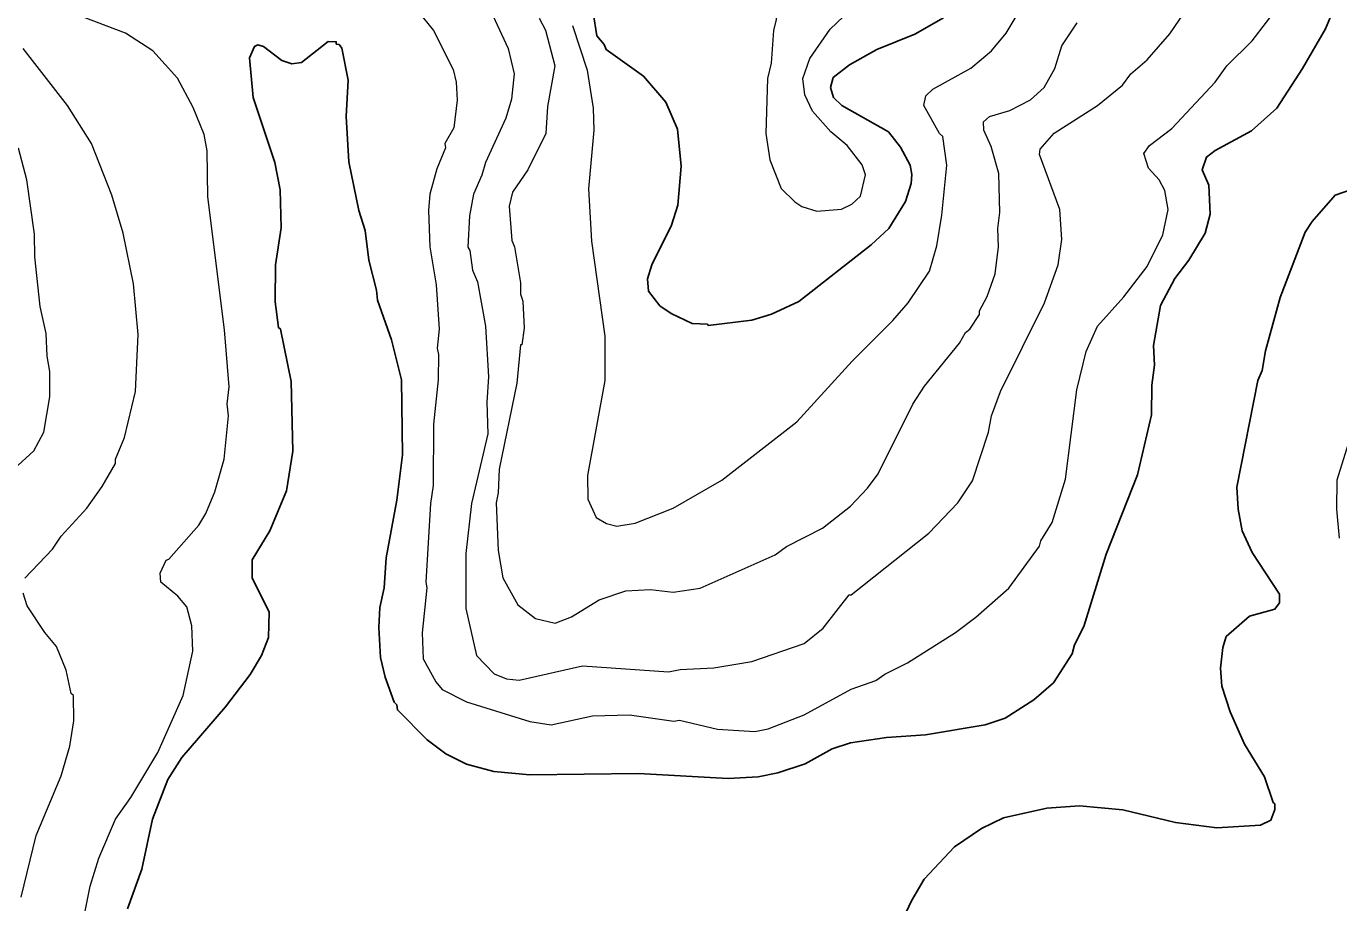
# Model space of a CAD drawing. Extents: x 265.7 to 292.1, y 7676.2 to 7704.2.
# Drawn here: x 276.788 to 279.102, y 7695.293 to 7696.84 of the extents above; entities that cross this region are included whole.
import ezdxf

# ---------------------------------------------------------------- set-up
doc = ezdxf.new("R2010")
doc.units = 0
doc.header["$LTSCALE"] = 0.032
doc.layers.add('1', color=7, linetype='Continuous', lineweight=25)
doc.layers.add('2', color=7, linetype='Continuous', lineweight=13)

msp = doc.modelspace()

# ---------------------------------------------------------------- linework, layer by layer
at = {"layer": '1'}
for points in [[(279.0935, 7696.8706), (279.0791, 7696.8355), (279.0384, 7696.7653), (278.9929, 7696.6951), (278.9483, 7696.6552), (278.8844, 7696.6208), (278.8693, 7696.6089), (278.8613, 7696.5865), (278.8733, 7696.5594), (278.8757, 7696.5083), (278.8669, 7696.4748), (278.8381, 7696.427), (278.8134, 7696.395), (278.7879, 7696.3472), (278.7759, 7696.2769), (278.7775, 7696.2418), (278.7727, 7696.2067), (278.7719, 7696.1541), (278.7472, 7696.0487), (278.6921, 7695.9083), (278.653, 7695.7806), (278.6363, 7695.7487), (278.6323, 7695.7327), (278.5996, 7695.6817), (278.5645, 7695.6513), (278.5142, 7695.6194), (278.4791, 7695.6074), (278.3737, 7695.5899), (278.3051, 7695.5851), (278.2413, 7695.5755), (278.2094, 7695.5651), (278.1615, 7695.5388), (278.1136, 7695.5229), (278.0785, 7695.5157), (278.0258, 7695.5125), (277.8678, 7695.5213), (277.6763, 7695.5189), (277.6125, 7695.5252), (277.5646, 7695.538), (277.5279, 7695.5564), (277.4952, 7695.5811), (277.4425, 7695.6338), (277.4417, 7695.6426), (277.4369, 7695.6473), (277.421, 7695.6912), (277.413, 7695.7263), (277.4098, 7695.779), (277.4114, 7695.8141), (277.4194, 7695.8492), (277.4226, 7695.9019), (277.4417, 7696.004), (277.4513, 7696.0838)], [(278.4057, 7696.8547), (278.3546, 7696.8259), (278.2876, 7696.7988), (278.2397, 7696.7717), (278.211, 7696.7493), (278.2062, 7696.7318), (278.2117, 7696.7142), (278.2261, 7696.6999), (278.3083, 7696.6536), (278.3298, 7696.6264), (278.3466, 7696.5945), (278.3498, 7696.5786), (278.3482, 7696.5626), (278.3386, 7696.5307), (278.3091, 7696.4828), (278.278, 7696.4541), (278.1503, 7696.3543), (278.1024, 7696.332), (278.0673, 7696.3216), (277.9907, 7696.312), (277.9891, 7696.3144), (277.962, 7696.3152), (277.9253, 7696.3328), (277.9053, 7696.3464), (277.8854, 7696.3727), (277.8838, 7696.3942), (277.891, 7696.419), (277.9261, 7696.4892), (277.9372, 7696.5243), (277.9428, 7696.5929), (277.9365, 7696.6584), (277.9157, 7696.7062), (277.8766, 7696.7517), (277.8104, 7696.7988), (277.8072, 7696.8076), (277.7944, 7696.8227), (277.788, 7696.8642)], [(277.3859, 7696.4796), (277.3747, 7696.5147), (277.3571, 7696.6009), (277.3523, 7696.6807), (277.3555, 7696.7445), (277.3444, 7696.8012), (277.3396, 7696.8076), (277.3348, 7696.8084), (277.3348, 7696.8124), (277.3204, 7696.8132), (277.2734, 7696.7757), (277.2566, 7696.7733), (277.239, 7696.7796), (277.2063, 7696.8044), (277.1967, 7696.8068), (277.1904, 7696.8044), (277.1816, 7696.7844), (277.188, 7696.7142), (277.2263, 7696.5993), (277.2358, 7696.5514), (277.2374, 7696.4844), (277.2279, 7696.419), (277.2271, 7696.3535), (277.2327, 7696.3081), (277.2366, 7696.3057), (277.255, 7696.2131), (277.2582, 7696.0902), (277.247, 7696.02), (277.2175, 7695.9498), (277.1864, 7695.8987), (277.1864, 7695.8668), (277.2167, 7695.8061), (277.2151, 7695.7615), (277.2031, 7695.7295), (277.1832, 7695.696), (277.1393, 7695.6394), (277.0627, 7695.55), (277.0379, 7695.5109), (277.0108, 7695.4407), (276.9917, 7695.3529), (276.9669, 7695.2827)], [(278.5876, 7695.4606), (278.6451, 7695.4646), (278.7217, 7695.4574), (278.8142, 7695.4351), (278.8876, 7695.4255), (278.9642, 7695.4303), (278.9826, 7695.4391), (278.9898, 7695.4582), (278.9898, 7695.4678), (278.9866, 7695.4702), (278.9714, 7695.5157), (278.9363, 7695.5731), (278.9108, 7695.6306), (278.8964, 7695.6753), (278.894, 7695.7072), (278.898, 7695.7439), (278.9036, 7695.7631), (278.9451, 7695.7989), (278.9898, 7695.8117), (278.9977, 7695.8229), (278.9977, 7695.8381), (278.9499, 7695.9115), (278.9323, 7695.9498), (278.9251, 7695.9881), (278.9227, 7696.0264), (278.9594, 7696.2147), (278.9674, 7696.2323), (278.973, 7696.2674), (278.9993, 7696.3615), (279.0432, 7696.4764), (279.0552, 7696.4956), (279.0959, 7696.5418), (279.1286, 7696.553)], [(277.4513, 7696.0838), (277.4497, 7696.2163), (277.4321, 7696.2865), (277.4074, 7696.3567), (277.4058, 7696.3743), (277.3922, 7696.427), (277.3859, 7696.4796)], [(278.3131, 7695.2204), (278.349, 7695.297), (278.3713, 7695.3353), (278.4248, 7695.392), (278.4727, 7695.4247), (278.511, 7695.4431), (278.5876, 7695.4606)]]:
    msp.add_lwpolyline(points, dxfattribs=at)
at = {"layer": '2'}
for points in [[(278.124, 7696.9951), (278.1224, 7696.952), (278.1104, 7696.8515), (278.1056, 7696.8323), (278.1016, 7696.7749), (278.0953, 7696.7477), (278.0921, 7696.6504)], [(277.6109, 7696.8587), (277.638, 7696.8004), (277.6484, 7696.7557), (277.6436, 7696.711), (277.634, 7696.6775), (277.5981, 7696.5993), (277.5917, 7696.577), (277.5766, 7696.5435), (277.5694, 7696.5052), (277.567, 7696.4501), (277.5702, 7696.4445), (277.575, 7696.4094), (277.5838, 7696.3887), (277.5981, 7696.3105), (277.6029, 7696.2211), (277.6005, 7696.1764), (277.6021, 7696.1205), (277.5734, 7695.9977), (277.563, 7695.9099), (277.563, 7695.8125), (277.5822, 7695.7295), (277.6133, 7695.6976), (277.6348, 7695.6888), (277.6572, 7695.6864), (277.7689, 7695.7112), (277.9205, 7695.7008), (277.9413, 7695.7048), (278.0003, 7695.708), (278.0673, 7695.7192), (278.1599, 7695.7511), (278.1934, 7695.7782), (278.2389, 7695.8365), (278.2429, 7695.8365), (278.3793, 7695.9458), (278.4304, 7695.9992), (278.4567, 7696.0376), (278.4847, 7696.1237), (278.4902, 7696.1525), (278.5062, 7696.1955), (278.5836, 7696.3519), (278.6075, 7696.419), (278.6139, 7696.4637), (278.6107, 7696.5163), (278.5748, 7696.6137), (278.5756, 7696.6233), (278.6004, 7696.6512), (278.677, 7696.6999), (278.7209, 7696.7358), (278.736, 7696.7557), (278.7647, 7696.7804), (278.8046, 7696.8267), (278.8541, 7696.8994)], [(278.0921, 7696.6504), (278.0992, 7696.6041), (278.1192, 7696.5538), (278.1431, 7696.5299), (278.1559, 7696.5219), (278.1822, 7696.5139), (278.2253, 7696.5171), (278.2437, 7696.5259), (278.2588, 7696.5403), (278.2676, 7696.5778), (278.262, 7696.5953), (278.2357, 7696.6296), (278.207, 7696.6536), (278.1742, 7696.6903), (278.1607, 7696.719), (278.1575, 7696.7477), (278.1695, 7696.7828), (278.2054, 7696.8347), (278.2636, 7696.8906)], [(276.8768, 7695.2013), (276.9007, 7695.3226), (276.9159, 7695.3721), (276.9454, 7695.4407), (276.9725, 7695.479), (277.0204, 7695.5588), (277.0651, 7695.6593), (277.0818, 7695.7375), (277.0802, 7695.7822), (277.0715, 7695.8157), (277.0555, 7695.8341), (277.0252, 7695.8588), (277.0244, 7695.8748), (277.0348, 7695.8979), (277.0395, 7695.8995), (277.0922, 7695.9594), (277.105, 7695.9801), (277.1209, 7696.0184), (277.1369, 7696.0759), (277.1449, 7696.1525), (277.1425, 7696.174), (277.1457, 7696.2035), (277.1377, 7696.3041), (277.1082, 7696.5387), (277.1074, 7696.6201), (277.1018, 7696.6488), (277.0826, 7696.6967), (277.0547, 7696.7485), (277.0116, 7696.7964), (276.963, 7696.8275), (276.856, 7696.8682)], [(277.4784, 7696.8666), (277.5064, 7696.8323), (277.5407, 7696.7637), (277.5463, 7696.7414), (277.5479, 7696.7094), (277.5423, 7696.6608), (277.5263, 7696.6328), (277.5271, 7696.6256), (277.5119, 7696.5881), (277.5, 7696.5435), (277.4976, 7696.5147), (277.5, 7696.4509), (277.5111, 7696.3839), (277.5159, 7696.3057), (277.5127, 7696.2722), (277.5151, 7696.261), (277.5143, 7696.2163), (277.5064, 7696.1381), (277.5056, 7696.0296), (277.5008, 7695.9977), (277.4928, 7695.8588), (277.4944, 7695.8492), (277.4864, 7695.7694), (277.488, 7695.724), (277.5103, 7695.6833), (277.5215, 7695.6697), (277.5646, 7695.6481), (277.6763, 7695.613), (277.7138, 7695.6074), (277.7864, 7695.6234), (277.8519, 7695.625), (277.9301, 7695.6138), (277.9397, 7695.6154), (278.0067, 7695.5995), (278.0729, 7695.5955), (278.0961, 7695.6003), (278.1599, 7695.625), (278.2429, 7695.6705), (278.286, 7695.6856), (278.3019, 7695.6968), (278.3418, 7695.7168), (278.4264, 7695.7702), (278.4623, 7695.7974), (278.5206, 7695.8484), (278.5748, 7695.9226), (278.5772, 7695.9322), (278.5972, 7695.9641), (278.6203, 7696.0407), (278.6403, 7696.1987), (278.657, 7696.2658), (278.677, 7696.3105), (278.7233, 7696.3623), (278.7647, 7696.4158), (278.7919, 7696.4716), (278.8014, 7696.5163), (278.7959, 7696.5498), (278.7855, 7696.569), (278.7671, 7696.5897), (278.7584, 7696.6153), (278.7687, 7696.6296), (278.8078, 7696.6592), (278.8844, 7696.7414), (278.9052, 7696.7701), (278.9499, 7696.814), (279.0001, 7696.8802)], [(277.7513, 7696.8411), (277.7769, 7696.7621), (277.788, 7696.6951), (277.7888, 7696.6568), (277.7793, 7696.553), (277.7848, 7696.4605), (277.808, 7696.2929), (277.808, 7696.2147), (277.7777, 7696.0471), (277.7785, 7696.0056), (277.7928, 7695.9729), (277.8112, 7695.9625), (277.8295, 7695.9577), (277.8615, 7695.9633), (277.9285, 7695.9897), (278.0147, 7696.0391), (278.1471, 7696.1421), (278.2445, 7696.249), (278.3163, 7696.3208), (278.3434, 7696.3519), (278.3809, 7696.4078), (278.3937, 7696.4525), (278.4025, 7696.5068), (278.4112, 7696.5945), (278.4041, 7696.6456), (278.3985, 7696.6504), (278.3705, 7696.6999), (278.3745, 7696.7174), (278.3865, 7696.7286), (278.4535, 7696.7661), (278.4903, 7696.7964), (278.5158, 7696.8275), (278.5493, 7696.8834)], [(277.6923, 7696.8539), (277.7035, 7696.8331), (277.7202, 7696.7701), (277.7074, 7696.6983), (277.7043, 7696.6504), (277.6723, 7696.5865), (277.6452, 7696.5474), (277.6396, 7696.5227), (277.6444, 7696.4621), (277.6492, 7696.4509), (277.6596, 7696.3871), (277.6596, 7696.3671), (277.6636, 7696.3551), (277.6659, 7696.3073), (277.662, 7696.2777), (277.6596, 7696.2777), (277.6532, 7696.2099), (277.6221, 7696.0583), (277.6205, 7696.0168), (277.6165, 7695.9992), (277.6205, 7695.9147), (277.6284, 7695.8668), (277.6548, 7695.8189), (277.6859, 7695.795), (277.721, 7695.787), (277.7497, 7695.7982), (277.7984, 7695.8277), (277.8455, 7695.8436), (277.8886, 7695.846), (277.9285, 7695.8412), (277.9764, 7695.8484), (278.1088, 7695.9075), (278.1288, 7695.9218), (278.1918, 7695.9546), (278.2413, 7695.9929), (278.2716, 7696.0248), (278.29, 7696.0503), (278.3514, 7696.1732), (278.3721, 7696.2051), (278.4336, 7696.2809), (278.444, 7696.2993), (278.4519, 7696.3057), (278.4687, 7696.3312), (278.4687, 7696.3376), (278.4823, 7696.3631), (278.4966, 7696.403), (278.5022, 7696.4509), (278.5014, 7696.4828), (278.5046, 7696.5115), (278.503, 7696.5802), (278.4894, 7696.628), (278.4767, 7696.6568), (278.4759, 7696.6711), (278.4863, 7696.6807), (278.5222, 7696.6911), (278.5589, 7696.7102), (278.5828, 7696.7318), (278.602, 7696.7653), (278.6139, 7696.8052), (278.6411, 7696.8459)], [(276.7858, 7695.866), (276.8345, 7695.9171), (276.8496, 7695.9402), (276.8951, 7695.9897), (276.9222, 7696.028), (276.9454, 7696.0687), (276.9454, 7696.0759), (276.9613, 7696.1142), (276.9805, 7696.1955), (276.9853, 7696.2961), (276.9773, 7696.3855), (276.959, 7696.4748), (276.939, 7696.5419), (276.9031, 7696.6328), (276.8608, 7696.6999), (276.7826, 7696.8004)], [(276.7666, 7696.0591), (276.8018, 7696.091), (276.8193, 7696.1237), (276.8297, 7696.186), (276.8297, 7696.2307), (276.8249, 7696.2578), (276.8233, 7696.2977), (276.8129, 7696.3456), (276.8034, 7696.4333), (276.8026, 7696.4732), (276.789, 7696.569), (276.7746, 7696.6249)], [(279.119, 7696.103), (279.0991, 7696.0391), (279.0983, 7695.9881), (279.1031, 7695.937)], [(276.7794, 7695.3034), (276.8057, 7695.412), (276.8496, 7695.5173), (276.8648, 7695.5699), (276.872, 7695.6146), (276.8712, 7695.6593), (276.8672, 7695.6625), (276.8584, 7695.704), (276.8417, 7695.7455), (276.8209, 7695.7702), (276.7898, 7695.8173), (276.7826, 7695.8397)]]:
    msp.add_lwpolyline(points, dxfattribs=at)

doc.saveas('drawing.dxf')
